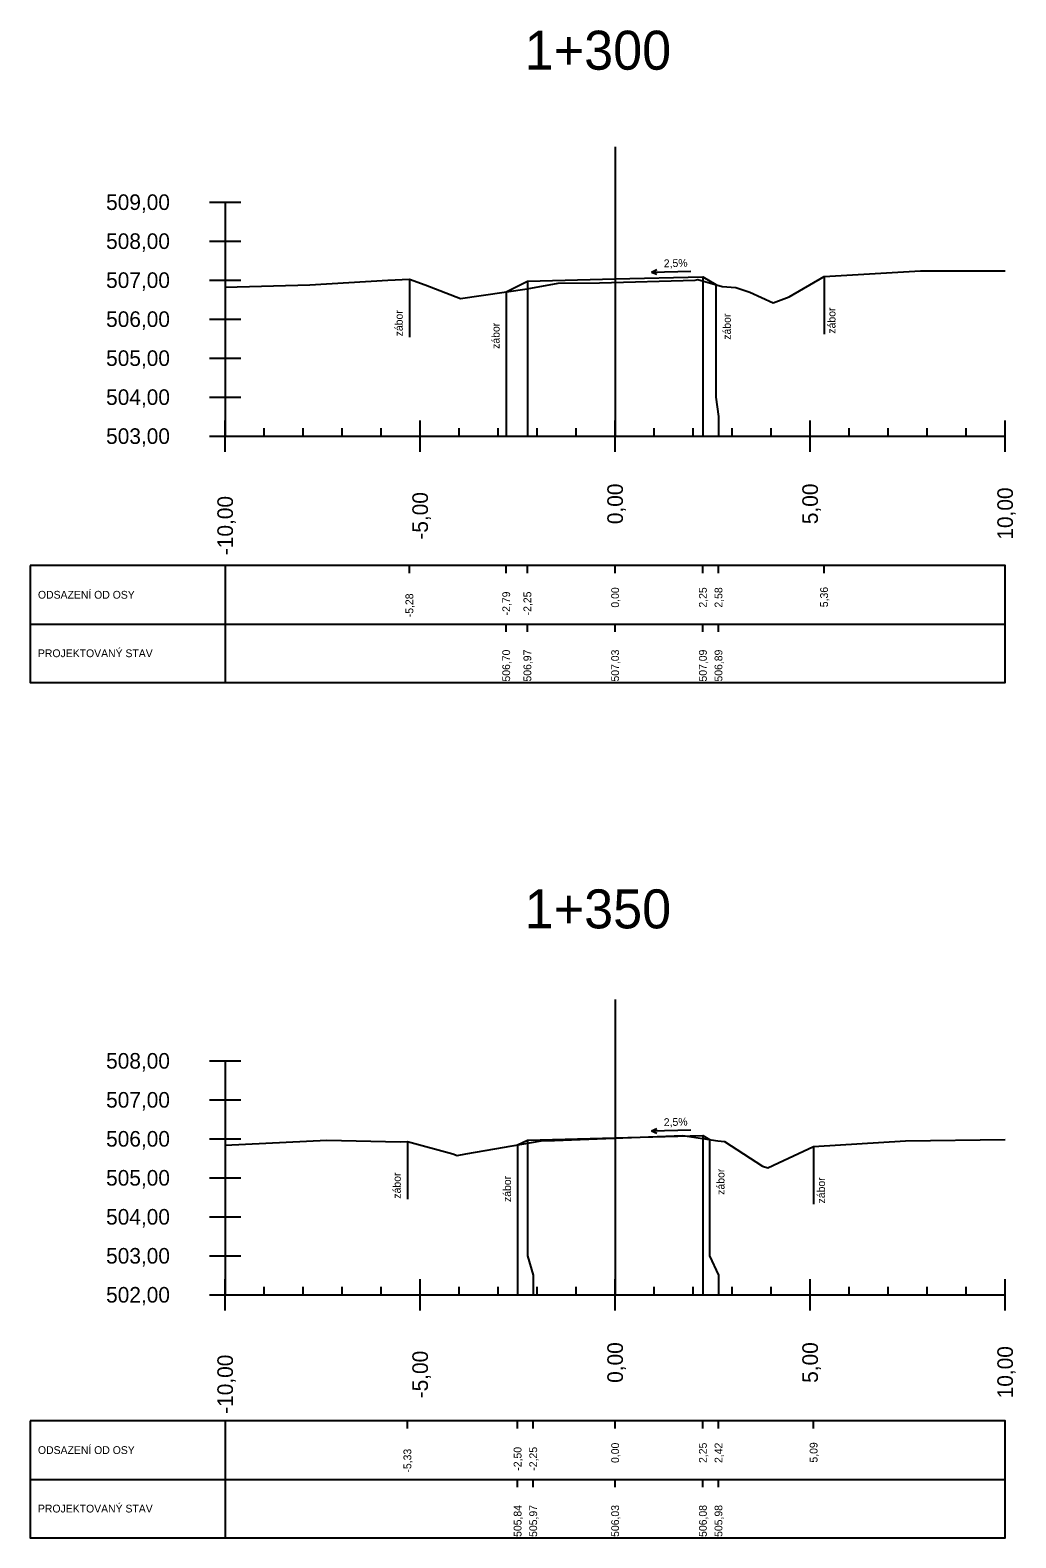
# Model space of a CAD drawing. Extents: x -631407 to -631215, y -1089700 to -1088598.
# Drawn here: x -631314.72 to -631289.44, y -1089190.72 to -1089152.05 of the extents above; entities that cross this region are included whole.
import ezdxf

# ---------------------------------------------------------------- set-up
doc = ezdxf.new("R2010")
doc.units = 0
for name, color, linetype in [('59', 7, 'Continuous'), ('NIVELETA_VYSKY', 7, 'Continuous'), ('REZ_BODY', 7, 'Continuous'), ('REZ_ODSTUPY', 7, 'Continuous'), ('REZ_POPIS', 7, 'Continuous'), ('REZ_RAMY', 7, 'Continuous'), ('REZ_STANICENI', 7, 'Continuous'), ('REZ_SVISLE', 7, 'Continuous'), ('REZ_TENKA', 7, 'Continuous'), ('REZ_TLUSTA', 7, 'Continuous'), ('TABULKA_POPIS', 7, 'Continuous'), ('TEREN', 7, 'Continuous'), ('zábor', 7, 'Continuous')]:
    doc.layers.add(name, color=color, linetype=linetype)

msp = doc.modelspace()

# ---------------------------------------------------------------- linework, layer by layer
at = {"layer": '59'}
for p, q in [((-631310.116, -1089156.464), (-631309.316, -1089156.464)), ((-631309.716, -1089156.464), (-631309.716, -1089162.464)), ((-631310.116, -1089157.464), (-631309.316, -1089157.464)), ((-631310.116, -1089158.464), (-631309.316, -1089158.464)), ((-631310.116, -1089159.464), (-631309.316, -1089159.464)), ((-631310.116, -1089160.464), (-631309.316, -1089160.464)), ((-631310.116, -1089161.464), (-631309.316, -1089161.464)), ((-631310.116, -1089162.464), (-631309.316, -1089162.464)), ((-631310.116, -1089178.486), (-631309.316, -1089178.486)), ((-631309.716, -1089178.486), (-631309.716, -1089184.486)), ((-631310.116, -1089179.486), (-631309.316, -1089179.486)), ((-631310.116, -1089180.486), (-631309.316, -1089180.486)), ((-631310.116, -1089181.486), (-631309.316, -1089181.486)), ((-631310.116, -1089182.486), (-631309.316, -1089182.486)), ((-631310.116, -1089183.486), (-631309.316, -1089183.486)), ((-631310.116, -1089184.486), (-631309.316, -1089184.486))]:
    msp.add_line(p, q, dxfattribs=at)
at = {"layer": 'REZ_RAMY'}
for p, q in [((-631314.716, -1089165.783), (-631314.716, -1089168.783)), ((-631309.716, -1089165.783), (-631309.716, -1089168.783)), ((-631304.992, -1089165.983), (-631304.992, -1089165.783)), ((-631302.509, -1089165.983), (-631302.509, -1089165.783)), ((-631301.966, -1089165.983), (-631301.966, -1089165.783)), ((-631299.716, -1089165.983), (-631299.716, -1089165.783)), ((-631297.466, -1089165.983), (-631297.466, -1089165.783)), ((-631297.066, -1089165.983), (-631297.066, -1089165.783)), ((-631294.359, -1089165.983), (-631294.359, -1089165.783)), ((-631314.716, -1089167.283), (-631289.716, -1089167.283)), ((-631302.509, -1089167.483), (-631302.509, -1089167.283)), ((-631301.966, -1089167.483), (-631301.966, -1089167.283)), ((-631299.716, -1089167.483), (-631299.716, -1089167.283)), ((-631297.466, -1089167.483), (-631297.466, -1089167.283)), ((-631297.066, -1089167.483), (-631297.066, -1089167.283)), ((-631314.716, -1089187.719), (-631314.716, -1089190.719)), ((-631309.716, -1089187.719), (-631309.716, -1089190.719)), ((-631305.043, -1089187.919), (-631305.043, -1089187.719)), ((-631302.217, -1089187.919), (-631302.217, -1089187.719)), ((-631301.817, -1089187.919), (-631301.817, -1089187.719)), ((-631299.716, -1089187.919), (-631299.716, -1089187.719)), ((-631297.466, -1089187.919), (-631297.466, -1089187.719)), ((-631297.066, -1089187.919), (-631297.066, -1089187.719)), ((-631294.626, -1089187.919), (-631294.626, -1089187.719)), ((-631314.716, -1089189.219), (-631289.716, -1089189.219)), ((-631302.217, -1089189.419), (-631302.217, -1089189.219)), ((-631301.817, -1089189.419), (-631301.817, -1089189.219)), ((-631299.716, -1089189.419), (-631299.716, -1089189.219)), ((-631297.466, -1089189.419), (-631297.466, -1089189.219)), ((-631297.066, -1089189.419), (-631297.066, -1089189.219))]:
    msp.add_line(p, q, dxfattribs=at)
for points in [[(-631314.716, -1089165.783), (-631314.716, -1089168.783), (-631289.716, -1089168.783), (-631289.716, -1089165.783)], [(-631314.716, -1089187.719), (-631314.716, -1089190.719), (-631289.716, -1089190.719), (-631289.716, -1089187.719)]]:
    msp.add_lwpolyline(points, close=True, dxfattribs=at)
at = {"layer": 'REZ_SVISLE'}
for points in [[(-631299.716, -1089158.434), (-631299.716, -1089161.464), (-631299.716, -1089161.964), (-631299.716, -1089162.464)], [(-631297.466, -1089158.378), (-631297.466, -1089161.464), (-631297.466, -1089161.964), (-631297.466, -1089162.464)], [(-631302.509, -1089158.762), (-631302.509, -1089161.464), (-631302.509, -1089161.964), (-631302.509, -1089162.464)], [(-631301.966, -1089158.491), (-631301.966, -1089161.464), (-631301.966, -1089161.964), (-631301.966, -1089162.464)], [(-631297.133, -1089158.578), (-631297.133, -1089161.464), (-631297.066, -1089161.964), (-631297.066, -1089162.464)], [(-631301.966, -1089180.517), (-631301.966, -1089183.486), (-631301.817, -1089183.986), (-631301.817, -1089184.486)], [(-631299.716, -1089180.461), (-631299.716, -1089183.486), (-631299.716, -1089183.986), (-631299.716, -1089184.486)], [(-631297.466, -1089180.404), (-631297.466, -1089183.486), (-631297.466, -1089183.986), (-631297.466, -1089184.486)], [(-631297.295, -1089180.507), (-631297.295, -1089183.486), (-631297.066, -1089183.986), (-631297.066, -1089184.486)], [(-631302.217, -1089180.643), (-631302.217, -1089183.486), (-631302.217, -1089183.986), (-631302.217, -1089184.486)]]:
    msp.add_lwpolyline(points, dxfattribs=at)
at = {"layer": 'REZ_TENKA'}
for p, q in [((-631308.716, -1089162.464), (-631308.716, -1089162.264)), ((-631307.716, -1089162.464), (-631307.716, -1089162.264)), ((-631306.716, -1089162.464), (-631306.716, -1089162.264)), ((-631305.716, -1089162.464), (-631305.716, -1089162.264)), ((-631303.716, -1089162.464), (-631303.716, -1089162.264)), ((-631302.716, -1089162.464), (-631302.716, -1089162.264)), ((-631301.716, -1089162.464), (-631301.716, -1089162.264)), ((-631300.716, -1089162.464), (-631300.716, -1089162.264)), ((-631298.716, -1089162.464), (-631298.716, -1089162.264)), ((-631297.716, -1089162.464), (-631297.716, -1089162.264)), ((-631296.716, -1089162.464), (-631296.716, -1089162.264)), ((-631295.716, -1089162.464), (-631295.716, -1089162.264)), ((-631293.716, -1089162.464), (-631293.716, -1089162.264)), ((-631292.716, -1089162.464), (-631292.716, -1089162.264)), ((-631291.716, -1089162.464), (-631291.716, -1089162.264)), ((-631290.716, -1089162.464), (-631290.716, -1089162.264)), ((-631308.716, -1089184.486), (-631308.716, -1089184.286)), ((-631307.716, -1089184.486), (-631307.716, -1089184.286)), ((-631306.716, -1089184.486), (-631306.716, -1089184.286)), ((-631305.716, -1089184.486), (-631305.716, -1089184.286)), ((-631303.716, -1089184.486), (-631303.716, -1089184.286)), ((-631302.716, -1089184.486), (-631302.716, -1089184.286)), ((-631301.716, -1089184.486), (-631301.716, -1089184.286)), ((-631300.716, -1089184.486), (-631300.716, -1089184.286)), ((-631298.716, -1089184.486), (-631298.716, -1089184.286)), ((-631297.716, -1089184.486), (-631297.716, -1089184.286)), ((-631296.716, -1089184.486), (-631296.716, -1089184.286)), ((-631295.716, -1089184.486), (-631295.716, -1089184.286)), ((-631293.716, -1089184.486), (-631293.716, -1089184.286)), ((-631292.716, -1089184.486), (-631292.716, -1089184.286)), ((-631291.716, -1089184.486), (-631291.716, -1089184.286)), ((-631290.716, -1089184.486), (-631290.716, -1089184.286))]:
    msp.add_line(p, q, dxfattribs=at)
at = {"layer": 'REZ_TLUSTA'}
for p, q in [((-631299.716, -1089155.044), (-631299.716, -1089162.464)), ((-631309.716, -1089162.864), (-631309.716, -1089162.064)), ((-631304.716, -1089162.864), (-631304.716, -1089162.064)), ((-631299.716, -1089162.864), (-631299.716, -1089162.064)), ((-631294.716, -1089162.864), (-631294.716, -1089162.064)), ((-631289.716, -1089162.864), (-631289.716, -1089162.064)), ((-631309.716, -1089162.464), (-631289.716, -1089162.464)), ((-631299.716, -1089176.913), (-631299.716, -1089184.486)), ((-631309.716, -1089184.886), (-631309.716, -1089184.086)), ((-631304.716, -1089184.886), (-631304.716, -1089184.086)), ((-631299.716, -1089184.886), (-631299.716, -1089184.086)), ((-631294.716, -1089184.886), (-631294.716, -1089184.086)), ((-631289.716, -1089184.886), (-631289.716, -1089184.086)), ((-631309.716, -1089184.486), (-631289.716, -1089184.486))]:
    msp.add_line(p, q, dxfattribs=at)
at = {"layer": 'TEREN'}
for points in [[(-631309.716, -1089158.645), (-631307.542, -1089158.582), (-631305.544, -1089158.461), (-631304.992, -1089158.442), (-631304.585, -1089158.584), (-631303.683, -1089158.933), (-631301.97, -1089158.684), (-631301.179, -1089158.545), (-631300.115, -1089158.529), (-631297.662, -1089158.461), (-631297.592, -1089158.447), (-631296.968, -1089158.625), (-631296.62, -1089158.652), (-631296.258, -1089158.77), (-631295.66, -1089159.047), (-631295.253, -1089158.896), (-631294.359, -1089158.372), (-631291.882, -1089158.225), (-631289.716, -1089158.228)], [(-631302.509, -1089158.762), (-631301.966, -1089158.491), (-631299.716, -1089158.434), (-631297.466, -1089158.378), (-631297.133, -1089158.578)], [(-631309.716, -1089180.646), (-631307.112, -1089180.522), (-631305.23, -1089180.565), (-631305.043, -1089180.556), (-631303.878, -1089180.872), (-631303.769, -1089180.91), (-631303.548, -1089180.875), (-631301.611, -1089180.537), (-631301.272, -1089180.528), (-631297.976, -1089180.398), (-631297.086, -1089180.541), (-631296.915, -1089180.555), (-631295.939, -1089181.183), (-631295.798, -1089181.229), (-631295.523, -1089181.098), (-631294.626, -1089180.68), (-631292.274, -1089180.535), (-631289.716, -1089180.504)], [(-631302.217, -1089180.643), (-631301.966, -1089180.517), (-631299.716, -1089180.461), (-631297.466, -1089180.404), (-631297.295, -1089180.507)]]:
    msp.add_lwpolyline(points, dxfattribs=at)
at = {"layer": 'zábor'}
for p, q in [((-631304.992, -1089158.442), (-631304.992, -1089159.923)), ((-631298.783, -1089158.255), (-631298.646, -1089158.19)), ((-631298.783, -1089158.255), (-631297.775, -1089158.23)), ((-631298.783, -1089158.255), (-631298.643, -1089158.312)), ((-631294.359, -1089158.372), (-631294.359, -1089159.852)), ((-631298.783, -1089180.281), (-631298.646, -1089180.217)), ((-631298.783, -1089180.281), (-631297.775, -1089180.256)), ((-631298.783, -1089180.281), (-631298.643, -1089180.339)), ((-631305.043, -1089180.556), (-631305.043, -1089182.037)), ((-631294.626, -1089180.68), (-631294.626, -1089182.161))]:
    msp.add_line(p, q, dxfattribs=at)

# ---------------------------------------------------------------- texts
at = {"layer": 'NIVELETA_VYSKY'}
for s, p in [('506,70', (-631302.409, -1089168.758)), ('506,97', (-631301.866, -1089168.758)), ('507,03', (-631299.616, -1089168.758)), ('507,09', (-631297.366, -1089168.758)), ('506,89', (-631296.966, -1089168.758)), ('505,84', (-631302.117, -1089190.695)), ('505,97', (-631301.717, -1089190.695)), ('506,03', (-631299.616, -1089190.695)), ('506,08', (-631297.366, -1089190.695)), ('505,98', (-631296.966, -1089190.695))]:
    msp.add_text(s, height=0.2, rotation=90, dxfattribs=at).set_placement(p)
at = {"layer": 'REZ_BODY'}
for s, p in [('-5,28', (-631304.892, -1089167.109)), ('-2,79', (-631302.409, -1089167.06)), ('-2,25', (-631301.866, -1089167.06)), ('0,00', (-631299.616, -1089166.862)), ('2,25', (-631297.366, -1089166.862)), ('2,58', (-631296.966, -1089166.862)), ('5,36', (-631294.259, -1089166.852)), ('-5,33', (-631304.943, -1089189.046)), ('-2,50', (-631302.117, -1089188.997)), ('-2,25', (-631301.717, -1089188.997)), ('0,00', (-631299.616, -1089188.799)), ('2,25', (-631297.366, -1089188.799)), ('2,42', (-631296.966, -1089188.799)), ('5,09', (-631294.526, -1089188.789))]:
    msp.add_text(s, height=0.2, rotation=90, dxfattribs=at).set_placement(p)
at = {"layer": 'REZ_ODSTUPY'}
for s, p in [('0,00', (-631299.516, -1089164.722)), ('5,00', (-631294.516, -1089164.722)), ('10,00', (-631289.516, -1089165.119)), ('-10,00', (-631309.516, -1089165.516)), ('-5,00', (-631304.516, -1089165.119)), ('0,00', (-631299.516, -1089186.744)), ('5,00', (-631294.516, -1089186.744)), ('10,00', (-631289.516, -1089187.141)), ('-10,00', (-631309.516, -1089187.538)), ('-5,00', (-631304.516, -1089187.141))]:
    msp.add_text(s, height=0.4, rotation=90, dxfattribs=at).set_placement(p)
at = {"layer": 'REZ_POPIS'}
for s, p in [('509,00', (-631312.768, -1089156.664)), ('508,00', (-631312.768, -1089157.664)), ('507,00', (-631312.768, -1089158.664)), ('506,00', (-631312.768, -1089159.664)), ('505,00', (-631312.768, -1089160.664)), ('504,00', (-631312.768, -1089161.664)), ('503,00', (-631312.768, -1089162.664)), ('508,00', (-631312.768, -1089178.686)), ('507,00', (-631312.768, -1089179.686)), ('506,00', (-631312.768, -1089180.686)), ('505,00', (-631312.768, -1089181.686)), ('504,00', (-631312.768, -1089182.686)), ('503,00', (-631312.768, -1089183.686)), ('502,00', (-631312.768, -1089184.686))]:
    msp.add_text(s, height=0.4, dxfattribs=at).set_placement(p)
at = {"layer": 'REZ_STANICENI'}
for s, p in [('1+300', (-631302.035, -1089153.067)), ('1+350', (-631302.035, -1089175.089))]:
    msp.add_text(s, height=1, dxfattribs=at).set_placement(p)
at = {"layer": 'TABULKA_POPIS'}
for s, p in [('ODSAZENÍ OD OSY', (-631314.516, -1089166.633)), ('PROJEKTOVANÝ STAV', (-631314.516, -1089168.133)), ('ODSAZENÍ OD OSY', (-631314.516, -1089188.569)), ('PROJEKTOVANÝ STAV', (-631314.516, -1089190.069))]:
    msp.add_text(s, height=0.2, dxfattribs=at).set_placement(p)
at = {"layer": 'zábor'}
for s, rotation, p in [('2,5%', 1.4321, (-631298.466, -1089158.134)), ('zábor', 90, (-631305.162, -1089159.905)), ('zábor', 90, (-631294.066, -1089159.835)), ('zábor', 90, (-631302.679, -1089160.226)), ('zábor', 90, (-631296.75, -1089159.992)), ('2,5%', 1.4321, (-631298.466, -1089180.16)), ('zábor', 90, (-631296.912, -1089181.921)), ('zábor', 90, (-631305.213, -1089182.019)), ('zábor', 90, (-631302.387, -1089182.106)), ('zábor', 90, (-631294.334, -1089182.143))]:
    msp.add_text(s, height=0.2, rotation=rotation, dxfattribs=at).set_placement(p)

doc.saveas('drawing.dxf')
